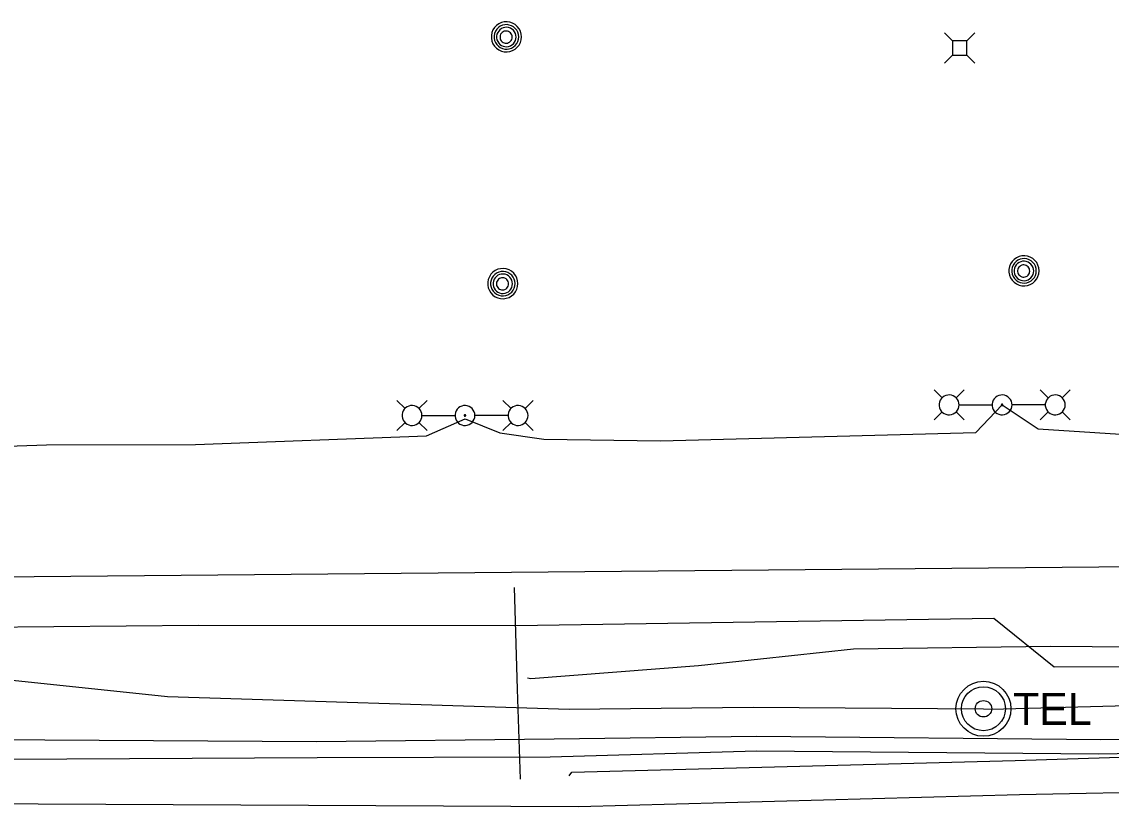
# Model space of a CAD drawing. Extents: x 600849 to 606371, y 330010 to 403088.
# Drawn here: x 602280.8 to 602518.8, y 402178.2 to 402351.5 of the extents above; entities that cross this region are included whole.
import ezdxf

# ---------------------------------------------------------------- set-up
doc = ezdxf.new("R2010")
doc.units = 0
for name, color, linetype in [('E_DRN_SS_UG', 7, 'Continuous'), ('E_LTG', 7, 'Continuous'), ('E_UTL_AG_Bold', 7, 'Continuous'), ('E_UTL_E_UG', 7, 'Continuous'), ('E_UTL_FO_UG_WINDSTREAM', 7, 'Continuous'), ('E_UTL_G_UG', 7, 'Continuous'), ('E_UTL_MH', 7, 'Continuous'), ('E_UTL_T_MH', 7, 'Continuous'), ('E_UTL_T_UG', 7, 'Continuous'), ('E_UTL_TV_UG', 7, 'Continuous'), ('E_UTL_W_UG', 7, 'Continuous')]:
    doc.layers.add(name, color=color, linetype=linetype)

msp = doc.modelspace()

# ---------------------------------------------------------------- linework, layer by layer
at = {"layer": 'E_DRN_SS_UG'}
msp.add_lwpolyline([(602389.8, 402186.08), (602389.13, 402205.72), (602388.43, 402227.94)], dxfattribs=at)
msp.add_lwpolyline([(602389.8, 402186.08), (602389.13, 402205.72), (602388.43, 402227.94)], dxfattribs=at)
at = {"layer": 'E_LTG'}
for points in [[(602481.89, 402269.36), (602480.11, 402271.14)], [(602485.59, 402267.84), (602485.55, 402268.25), (602485.43, 402268.65), (602485.25, 402269.01), (602484.99, 402269.34), (602484.68, 402269.61), (602484.32, 402269.82), (602483.93, 402269.95), (602483.52, 402270.01), (602483.11, 402269.99), (602482.7, 402269.89), (602482.33, 402269.72), (602481.99, 402269.48), (602481.7, 402269.18), (602481.48, 402268.84), (602481.33, 402268.45), (602481.25, 402268.05), (602481.25, 402267.63), (602481.33, 402267.23), (602481.48, 402266.84), (602481.7, 402266.49), (602481.99, 402266.19), (602482.33, 402265.95), (602482.7, 402265.78), (602483.11, 402265.69), (602483.52, 402265.67), (602483.93, 402265.72), (602484.32, 402265.86), (602484.68, 402266.07), (602484.99, 402266.34), (602485.25, 402266.66), (602485.43, 402267.03), (602485.55, 402267.43), (602485.59, 402267.84)], [(602484.94, 402269.36), (602486.71, 402271.14)], [(602497.16, 402267.84), (602497.12, 402268.25), (602497, 402268.65), (602496.81, 402269.01), (602496.55, 402269.34), (602496.24, 402269.61), (602495.88, 402269.82), (602495.49, 402269.95), (602495.08, 402270.01), (602494.67, 402269.99), (602494.27, 402269.89), (602493.89, 402269.72), (602493.56, 402269.48), (602493.27, 402269.18), (602493.05, 402268.84), (602492.89, 402268.45), (602492.81, 402268.04), (602492.81, 402267.63), (602492.89, 402267.23), (602493.05, 402266.84), (602493.27, 402266.49), (602493.56, 402266.19), (602493.89, 402265.95), (602494.27, 402265.78), (602494.67, 402265.68), (602495.08, 402265.67), (602495.49, 402265.72), (602495.88, 402265.86), (602496.24, 402266.07), (602496.55, 402266.34), (602496.81, 402266.66), (602497, 402267.03), (602497.12, 402267.43), (602497.16, 402267.84)], [(602505.06, 402269.36), (602503.28, 402271.14)], [(602508.76, 402267.84), (602508.72, 402268.25), (602508.6, 402268.65), (602508.41, 402269.01), (602508.16, 402269.34), (602507.85, 402269.61), (602507.49, 402269.82), (602507.1, 402269.95), (602506.69, 402270.01), (602506.27, 402269.99), (602505.87, 402269.89), (602505.5, 402269.72), (602505.16, 402269.48), (602504.87, 402269.18), (602504.65, 402268.84), (602504.5, 402268.45), (602504.42, 402268.04), (602504.42, 402267.63), (602504.5, 402267.23), (602504.65, 402266.84), (602504.87, 402266.49), (602505.16, 402266.19), (602505.5, 402265.95), (602505.87, 402265.78), (602506.27, 402265.68), (602506.69, 402265.67), (602507.1, 402265.72), (602507.49, 402265.86), (602507.85, 402266.07), (602508.16, 402266.34), (602508.41, 402266.66), (602508.6, 402267.03), (602508.72, 402267.43), (602508.76, 402267.84)], [(602508.11, 402269.36), (602509.88, 402271.14)], [(602364.54, 402267.05), (602362.76, 402268.83)], [(602368.24, 402265.53), (602368.2, 402265.94), (602368.08, 402266.33), (602367.89, 402266.7), (602367.64, 402267.03), (602367.33, 402267.3), (602366.97, 402267.5), (602366.58, 402267.64), (602366.17, 402267.7), (602365.75, 402267.68), (602365.35, 402267.58), (602364.98, 402267.41), (602364.64, 402267.17), (602364.35, 402266.87), (602364.13, 402266.52), (602363.98, 402266.14), (602363.9, 402265.73), (602363.9, 402265.32), (602363.98, 402264.91), (602364.13, 402264.53), (602364.35, 402264.18), (602364.64, 402263.88), (602364.98, 402263.64), (602365.35, 402263.47), (602365.75, 402263.37), (602366.17, 402263.35), (602366.58, 402263.41), (602366.97, 402263.55), (602367.33, 402263.75), (602367.64, 402264.02), (602367.89, 402264.35), (602368.08, 402264.72), (602368.2, 402265.11), (602368.24, 402265.53)], [(602367.59, 402267.05), (602369.36, 402268.83)], [(602379.81, 402265.53), (602379.77, 402265.94), (602379.65, 402266.33), (602379.46, 402266.7), (602379.2, 402267.03), (602378.89, 402267.3), (602378.53, 402267.5), (602378.14, 402267.64), (602377.73, 402267.7), (602377.32, 402267.68), (602376.92, 402267.58), (602376.54, 402267.41), (602376.21, 402267.17), (602375.92, 402266.87), (602375.7, 402266.52), (602375.54, 402266.14), (602375.46, 402265.73), (602375.46, 402265.32), (602375.54, 402264.91), (602375.7, 402264.53), (602375.92, 402264.18), (602376.21, 402263.88), (602376.54, 402263.64), (602376.92, 402263.47), (602377.32, 402263.37), (602377.73, 402263.35), (602378.14, 402263.41), (602378.53, 402263.55), (602378.89, 402263.75), (602379.2, 402264.02), (602379.46, 402264.35), (602379.65, 402264.72), (602379.77, 402265.11), (602379.81, 402265.53)], [(602387.71, 402267.05), (602385.93, 402268.83)], [(602391.41, 402265.53), (602391.37, 402265.94), (602391.25, 402266.33), (602391.06, 402266.7), (602390.81, 402267.03), (602390.49, 402267.3), (602390.14, 402267.5), (602389.75, 402267.64), (602389.34, 402267.7), (602388.92, 402267.68), (602388.52, 402267.58), (602388.15, 402267.41), (602387.81, 402267.17), (602387.52, 402266.87), (602387.3, 402266.52), (602387.15, 402266.14), (602387.07, 402265.73), (602387.07, 402265.32), (602387.15, 402264.91), (602387.3, 402264.53), (602387.52, 402264.18), (602387.81, 402263.88), (602388.15, 402263.64), (602388.52, 402263.47), (602388.92, 402263.37), (602389.34, 402263.35), (602389.75, 402263.41), (602390.14, 402263.55), (602390.49, 402263.75), (602390.81, 402264.02), (602391.06, 402264.35), (602391.25, 402264.72), (602391.37, 402265.11), (602391.41, 402265.53)], [(602390.76, 402267.05), (602392.53, 402268.83)], [(602485.63, 402267.84), (602492.8, 402267.84)], [(602495.15, 402267.84), (602495.14, 402267.87), (602495.13, 402267.9), (602495.12, 402267.93), (602495.1, 402267.95), (602495.08, 402267.97), (602495.05, 402267.99), (602495.02, 402268), (602494.99, 402268), (602494.96, 402268), (602494.93, 402268), (602494.9, 402267.98), (602494.87, 402267.96), (602494.85, 402267.94), (602494.83, 402267.91), (602494.82, 402267.89), (602494.81, 402267.85), (602494.81, 402267.82), (602494.82, 402267.79), (602494.83, 402267.76), (602494.85, 402267.74), (602494.87, 402267.71), (602494.9, 402267.69), (602494.93, 402267.68), (602494.96, 402267.67), (602494.99, 402267.67), (602495.02, 402267.68), (602495.05, 402267.69), (602495.08, 402267.7), (602495.1, 402267.72), (602495.12, 402267.75), (602495.13, 402267.78), (602495.14, 402267.81), (602495.15, 402267.84)], [(602504.37, 402267.84), (602497.19, 402267.84)], [(602368.28, 402265.53), (602375.45, 402265.53)], [(602377.8, 402265.53), (602377.79, 402265.56), (602377.78, 402265.59), (602377.77, 402265.62), (602377.75, 402265.64), (602377.73, 402265.66), (602377.7, 402265.68), (602377.67, 402265.69), (602377.64, 402265.69), (602377.61, 402265.69), (602377.58, 402265.68), (602377.55, 402265.67), (602377.52, 402265.65), (602377.5, 402265.63), (602377.48, 402265.6), (602377.47, 402265.57), (602377.46, 402265.54), (602377.46, 402265.51), (602377.47, 402265.48), (602377.48, 402265.45), (602377.5, 402265.42), (602377.52, 402265.4), (602377.55, 402265.38), (602377.58, 402265.37), (602377.61, 402265.36), (602377.64, 402265.36), (602377.67, 402265.36), (602377.7, 402265.37), (602377.73, 402265.39), (602377.75, 402265.41), (602377.77, 402265.44), (602377.78, 402265.46), (602377.79, 402265.49), (602377.8, 402265.53)], [(602387.02, 402265.53), (602379.84, 402265.53)], [(602481.89, 402266.31), (602480.11, 402264.54)], [(602484.94, 402266.31), (602486.71, 402264.54)], [(602505.06, 402266.32), (602503.28, 402264.54)], [(602508.11, 402266.32), (602509.88, 402264.54)], [(602364.54, 402264), (602362.76, 402262.23)], [(602367.59, 402264), (602369.36, 402262.23)], [(602387.71, 402264), (602385.93, 402262.23)], [(602390.76, 402264), (602392.53, 402262.23)]]:
    msp.add_lwpolyline(points, dxfattribs=at)
at = {"layer": 'E_UTL_AG_Bold'}
for points in [[(602484.15, 402347.35), (602482.4, 402349.1)], [(602487.24, 402347.35), (602489, 402349.1)], [(602487.24, 402347.35), (602484.15, 402347.35)], [(602484.15, 402347.35), (602484.15, 402344.26)], [(602487.24, 402344.26), (602487.24, 402347.35)], [(602484.15, 402344.26), (602482.4, 402342.5)], [(602484.15, 402344.26), (602487.24, 402344.26)], [(602487.24, 402344.26), (602489, 402342.5)]]:
    msp.add_lwpolyline(points, dxfattribs=at)
at = {"layer": 'E_UTL_E_UG'}
for points in [[(602134.95, 402249.37), (602252.82, 402257.87), (602254.04, 402258.01), (602286.24, 402259.1), (602318.76, 402259.22), (602369.26, 402261.07), (602377.65, 402264.79), (602385.23, 402261.72), (602394.83, 402260.37), (602420.35, 402260), (602489.25, 402261.79), (602494.98, 402267.84), (602502.85, 402262.6), (602527.6, 402260.97), (602588.25, 402262.18), (602611.35, 402263.05), (602617.04, 402269.23), (602617.15, 402270.14), (602625.35, 402262.98), (602648.13, 402262.56), (602675.07, 402262.08)], [(602133.5, 402178.21), (602133.5, 402183.47), (602134.55, 402184.28), (602137.55, 402184.15), (602167.27, 402187.93), (602228.06, 402192.03), (602262.03, 402194.8), (602345.17, 402194.34), (602397.14, 402194.87), (602441.32, 402195.47), (602516.56, 402194.76), (602595.04, 402195.74), (602643.27, 402195.87), (602675.9, 402194.64), (602728.51, 402197.73), (602784.49, 402199.57), (602788.97, 402193.3), (602793.05, 402185.24)], [(602118.62, 402182.88), (602131.63, 402182.5), (602140.66, 402182.01), (602169.8, 402183.72), (602224.14, 402184.64), (602263.31, 402190.41), (602345.38, 402190.78), (602396.26, 402190.98), (602441.34, 402192.27), (602516.11, 402191.61), (602595.69, 402193.1), (602642.63, 402192.84), (602678.26, 402191.27), (602679.1, 402191.52), (602679.64, 402191.96), (602727.72, 402194.8), (602784.07, 402196.06)]]:
    msp.add_lwpolyline(points, dxfattribs=at)
at = {"layer": 'E_UTL_FO_UG_WINDSTREAM'}
msp.add_lwpolyline([(602391.29, 402208.24), (602391.99, 402208.04), (602428.68, 402210.91), (602462.51, 402214.52), (602505.56, 402215.11), (602596.73, 402214.4), (602667.45, 402214.41), (602678.26, 402212.58), (602710, 402212.1), (602879.31, 402213.67)], dxfattribs=at)
at = {"layer": 'E_UTL_G_UG'}
msp.add_lwpolyline([(602256.12, 402219.17), (602319.43, 402219.72), (602388.73, 402219.64), (602493.14, 402221.22), (602506.34, 402210.62), (602551.39, 402210.82), (602614.89, 402211.54), (602656.62, 402211.58), (602685.95, 402208.92), (602705.48, 402206.78), (602742.56, 402207.55)], dxfattribs=at)
at = {"layer": 'E_UTL_MH'}
for points in [[(602389.98, 402348.23), (602389.92, 402348.85), (602389.75, 402349.45), (602389.46, 402350.01), (602389.07, 402350.5), (602388.6, 402350.91), (602388.05, 402351.23), (602387.46, 402351.43), (602386.84, 402351.52), (602386.21, 402351.49), (602385.6, 402351.35), (602385.03, 402351.08), (602384.52, 402350.72), (602384.09, 402350.27), (602383.75, 402349.74), (602383.52, 402349.16), (602383.4, 402348.54), (602383.4, 402347.91), (602383.52, 402347.3), (602383.75, 402346.71), (602384.09, 402346.19), (602384.52, 402345.73), (602385.03, 402345.37), (602385.6, 402345.11), (602386.21, 402344.96), (602386.84, 402344.93), (602387.46, 402345.02), (602388.05, 402345.22), (602388.6, 402345.54), (602389.07, 402345.95), (602389.46, 402346.44), (602389.75, 402347), (602389.92, 402347.6), (602389.98, 402348.23)], [(602389.37, 402348.22), (602389.32, 402348.73), (602389.18, 402349.22), (602388.94, 402349.67), (602388.63, 402350.07), (602388.24, 402350.4), (602387.8, 402350.66), (602387.32, 402350.82), (602386.82, 402350.9), (602386.31, 402350.87), (602385.82, 402350.75), (602385.35, 402350.54), (602384.94, 402350.25), (602384.59, 402349.88), (602384.31, 402349.45), (602384.12, 402348.98), (602384.03, 402348.48), (602384.03, 402347.97), (602384.12, 402347.47), (602384.31, 402347), (602384.59, 402346.57), (602384.94, 402346.2), (602385.35, 402345.9), (602385.82, 402345.69), (602386.31, 402345.57), (602386.82, 402345.55), (602387.32, 402345.62), (602387.8, 402345.79), (602388.24, 402346.04), (602388.63, 402346.37), (602388.94, 402346.77), (602389.18, 402347.23), (602389.32, 402347.72), (602389.37, 402348.22)], [(602388.81, 402348.19), (602388.77, 402348.6), (602388.65, 402348.98), (602388.47, 402349.34), (602388.22, 402349.66), (602387.91, 402349.93), (602387.56, 402350.13), (602387.18, 402350.26), (602386.78, 402350.32), (602386.37, 402350.3), (602385.98, 402350.21), (602385.61, 402350.04), (602385.28, 402349.8), (602385, 402349.51), (602384.78, 402349.17), (602384.63, 402348.79), (602384.56, 402348.4), (602384.56, 402347.99), (602384.63, 402347.59), (602384.78, 402347.22), (602385, 402346.88), (602385.28, 402346.58), (602385.61, 402346.35), (602385.98, 402346.18), (602386.37, 402346.09), (602386.78, 402346.07), (602387.18, 402346.12), (602387.56, 402346.26), (602387.91, 402346.46), (602388.22, 402346.72), (602388.47, 402347.04), (602388.65, 402347.4), (602388.77, 402347.79), (602388.81, 402348.19)], [(602387.95, 402348.18), (602387.93, 402348.43), (602387.85, 402348.67), (602387.74, 402348.9), (602387.58, 402349.1), (602387.39, 402349.26), (602387.17, 402349.39), (602386.93, 402349.47), (602386.68, 402349.51), (602386.43, 402349.5), (602386.18, 402349.44), (602385.95, 402349.33), (602385.75, 402349.18), (602385.57, 402349), (602385.43, 402348.79), (602385.34, 402348.55), (602385.29, 402348.3), (602385.29, 402348.05), (602385.34, 402347.8), (602385.43, 402347.57), (602385.57, 402347.35), (602385.75, 402347.17), (602385.95, 402347.02), (602386.18, 402346.92), (602386.43, 402346.86), (602386.68, 402346.85), (602386.93, 402346.88), (602387.17, 402346.97), (602387.39, 402347.09), (602387.58, 402347.26), (602387.74, 402347.46), (602387.85, 402347.68), (602387.93, 402347.93), (602387.95, 402348.18)], [(602503.06, 402297.13), (602503, 402297.75), (602502.82, 402298.35), (602502.54, 402298.91), (602502.15, 402299.4), (602501.68, 402299.81), (602501.13, 402300.13), (602500.54, 402300.33), (602499.92, 402300.42), (602499.29, 402300.39), (602498.68, 402300.24), (602498.11, 402299.98), (602497.6, 402299.62), (602497.17, 402299.17), (602496.83, 402298.64), (602496.59, 402298.06), (602496.48, 402297.44), (602496.48, 402296.81), (602496.59, 402296.2), (602496.83, 402295.61), (602497.17, 402295.09), (602497.6, 402294.63), (602498.11, 402294.27), (602498.68, 402294.01), (602499.29, 402293.86), (602499.92, 402293.83), (602500.54, 402293.92), (602501.13, 402294.12), (602501.68, 402294.44), (602502.15, 402294.85), (602502.54, 402295.34), (602502.82, 402295.9), (602503, 402296.5), (602503.06, 402297.13)], [(602502.45, 402297.12), (602502.4, 402297.63), (602502.25, 402298.12), (602502.02, 402298.57), (602501.71, 402298.97), (602501.32, 402299.3), (602500.88, 402299.56), (602500.4, 402299.72), (602499.9, 402299.79), (602499.39, 402299.77), (602498.89, 402299.65), (602498.43, 402299.44), (602498.02, 402299.14), (602497.66, 402298.78), (602497.39, 402298.35), (602497.2, 402297.88), (602497.1, 402297.38), (602497.1, 402296.87), (602497.2, 402296.37), (602497.39, 402295.89), (602497.66, 402295.47), (602498.02, 402295.1), (602498.43, 402294.8), (602498.89, 402294.59), (602499.39, 402294.47), (602499.9, 402294.45), (602500.4, 402294.52), (602500.88, 402294.69), (602501.32, 402294.94), (602501.71, 402295.27), (602502.02, 402295.67), (602502.25, 402296.13), (602502.4, 402296.61), (602502.45, 402297.12)], [(602501.88, 402297.09), (602501.84, 402297.5), (602501.73, 402297.88), (602501.54, 402298.24), (602501.29, 402298.56), (602500.99, 402298.83), (602500.64, 402299.03), (602500.26, 402299.16), (602499.85, 402299.22), (602499.45, 402299.2), (602499.06, 402299.1), (602498.69, 402298.94), (602498.36, 402298.7), (602498.08, 402298.41), (602497.86, 402298.07), (602497.71, 402297.69), (602497.63, 402297.29), (602497.63, 402296.89), (602497.71, 402296.49), (602497.86, 402296.12), (602498.08, 402295.78), (602498.36, 402295.48), (602498.69, 402295.25), (602499.06, 402295.08), (602499.45, 402294.99), (602499.85, 402294.97), (602500.26, 402295.02), (602500.64, 402295.16), (602500.99, 402295.36), (602501.29, 402295.62), (602501.54, 402295.94), (602501.73, 402296.3), (602501.84, 402296.69), (602501.88, 402297.09)], [(602501.03, 402297.08), (602501, 402297.33), (602500.93, 402297.57), (602500.82, 402297.8), (602500.66, 402298), (602500.47, 402298.16), (602500.25, 402298.29), (602500.01, 402298.37), (602499.76, 402298.41), (602499.51, 402298.4), (602499.26, 402298.34), (602499.03, 402298.23), (602498.82, 402298.08), (602498.65, 402297.9), (602498.51, 402297.69), (602498.42, 402297.45), (602498.37, 402297.2), (602498.37, 402296.95), (602498.42, 402296.7), (602498.51, 402296.47), (602498.65, 402296.25), (602498.82, 402296.07), (602499.03, 402295.92), (602499.26, 402295.82), (602499.51, 402295.76), (602499.76, 402295.75), (602500.01, 402295.78), (602500.25, 402295.87), (602500.47, 402295.99), (602500.66, 402296.16), (602500.82, 402296.36), (602500.93, 402296.58), (602501, 402296.83), (602501.03, 402297.08)], [(602389.19, 402294.33), (602389.13, 402294.95), (602388.95, 402295.56), (602388.67, 402296.11), (602388.28, 402296.61), (602387.81, 402297.02), (602387.26, 402297.33), (602386.67, 402297.54), (602386.05, 402297.62), (602385.42, 402297.59), (602384.81, 402297.45), (602384.24, 402297.19), (602383.73, 402296.82), (602383.3, 402296.37), (602382.96, 402295.84), (602382.72, 402295.26), (602382.61, 402294.64), (602382.61, 402294.01), (602382.72, 402293.4), (602382.96, 402292.82), (602383.3, 402292.29), (602383.73, 402291.83), (602384.24, 402291.47), (602384.81, 402291.21), (602385.42, 402291.06), (602386.05, 402291.03), (602386.67, 402291.12), (602387.26, 402291.33), (602387.81, 402291.64), (602388.28, 402292.05), (602388.67, 402292.54), (602388.95, 402293.1), (602389.13, 402293.7), (602389.19, 402294.33)], [(602388.58, 402294.32), (602388.53, 402294.83), (602388.38, 402295.32), (602388.15, 402295.77), (602387.84, 402296.17), (602387.45, 402296.5), (602387.01, 402296.76), (602386.53, 402296.93), (602386.03, 402297), (602385.52, 402296.97), (602385.02, 402296.85), (602384.56, 402296.64), (602384.15, 402296.35), (602383.79, 402295.98), (602383.52, 402295.55), (602383.33, 402295.08), (602383.23, 402294.58), (602383.23, 402294.07), (602383.33, 402293.57), (602383.52, 402293.1), (602383.79, 402292.67), (602384.15, 402292.3), (602384.56, 402292.01), (602385.02, 402291.79), (602385.52, 402291.67), (602386.03, 402291.65), (602386.53, 402291.72), (602387.01, 402291.89), (602387.45, 402292.14), (602387.84, 402292.48), (602388.15, 402292.88), (602388.38, 402293.33), (602388.53, 402293.82), (602388.58, 402294.32)], [(602388.01, 402294.3), (602387.97, 402294.7), (602387.86, 402295.09), (602387.67, 402295.45), (602387.42, 402295.76), (602387.12, 402296.03), (602386.77, 402296.23), (602386.39, 402296.36), (602385.98, 402296.42), (602385.58, 402296.4), (602385.19, 402296.31), (602384.82, 402296.14), (602384.49, 402295.9), (602384.21, 402295.61), (602383.99, 402295.27), (602383.84, 402294.9), (602383.76, 402294.5), (602383.76, 402294.09), (602383.84, 402293.7), (602383.99, 402293.32), (602384.21, 402292.98), (602384.49, 402292.69), (602384.82, 402292.45), (602385.19, 402292.28), (602385.58, 402292.19), (602385.98, 402292.17), (602386.39, 402292.23), (602386.77, 402292.36), (602387.12, 402292.56), (602387.42, 402292.83), (602387.67, 402293.14), (602387.86, 402293.5), (602387.97, 402293.89), (602388.01, 402294.3)], [(602387.16, 402294.28), (602387.13, 402294.53), (602387.06, 402294.78), (602386.95, 402295), (602386.79, 402295.2), (602386.6, 402295.37), (602386.38, 402295.49), (602386.14, 402295.57), (602385.89, 402295.61), (602385.64, 402295.6), (602385.39, 402295.54), (602385.16, 402295.43), (602384.95, 402295.29), (602384.78, 402295.1), (602384.64, 402294.89), (602384.55, 402294.66), (602384.5, 402294.41), (602384.5, 402294.15), (602384.55, 402293.9), (602384.64, 402293.67), (602384.78, 402293.46), (602384.95, 402293.27), (602385.16, 402293.13), (602385.39, 402293.02), (602385.64, 402292.96), (602385.89, 402292.95), (602386.14, 402292.99), (602386.38, 402293.07), (602386.6, 402293.2), (602386.79, 402293.36), (602386.95, 402293.56), (602387.06, 402293.79), (602387.13, 402294.03), (602387.16, 402294.28)]]:
    msp.add_lwpolyline(points, dxfattribs=at)
at = {"layer": 'E_UTL_T_MH'}
for radius in [6, 4.8, 1.8]:
    msp.add_circle((602490.9, 402201.46), radius, dxfattribs=at)
at = {"layer": 'E_UTL_T_UG'}
for points in [[(602202.96, 402210.35), (602277.4, 402207.84), (602312.64, 402204.11), (602400.4, 402201.38), (602440.57, 402201.79), (602490.89, 402201.46), (602492.59, 402201.35), (602544.05, 402202.75), (602596.44, 402203.52), (602651.86, 402204.61), (602701.24, 402204.39), (602760.08, 402205.37), (602820.95, 402205.95), (602883.71, 402207.38), (602885.57, 402207.31)], [(602400.38, 402186.82), (602401.01, 402187.64), (602497.86, 402190.17), (602573.4, 402192.55), (602641.64, 402190.34), (602697.03, 402190.95)]]:
    msp.add_lwpolyline(points, dxfattribs=at)
at = {"layer": 'E_UTL_TV_UG'}
for points in [[(602402.46, 402180.09), (602402.46, 402180.09), (602498.75, 402182.71), (602571.74, 402184.17), (602644.06, 402186.23), (602674.5, 402189.96)], [(602107.29, 402181.56), (602402.46, 402180.09)]]:
    msp.add_lwpolyline(points, dxfattribs=at)
at = {"layer": 'E_UTL_W_UG'}
msp.add_line((601826.19, 402226.15), (602905.01, 402236.04), dxfattribs=at)

# ---------------------------------------------------------------- texts
at = {"layer": 'E_UTL_T_MH'}
msp.add_text('TEL', height=6.998, dxfattribs=at).set_placement((602497.38, 402197.92))

doc.saveas('drawing.dxf')
